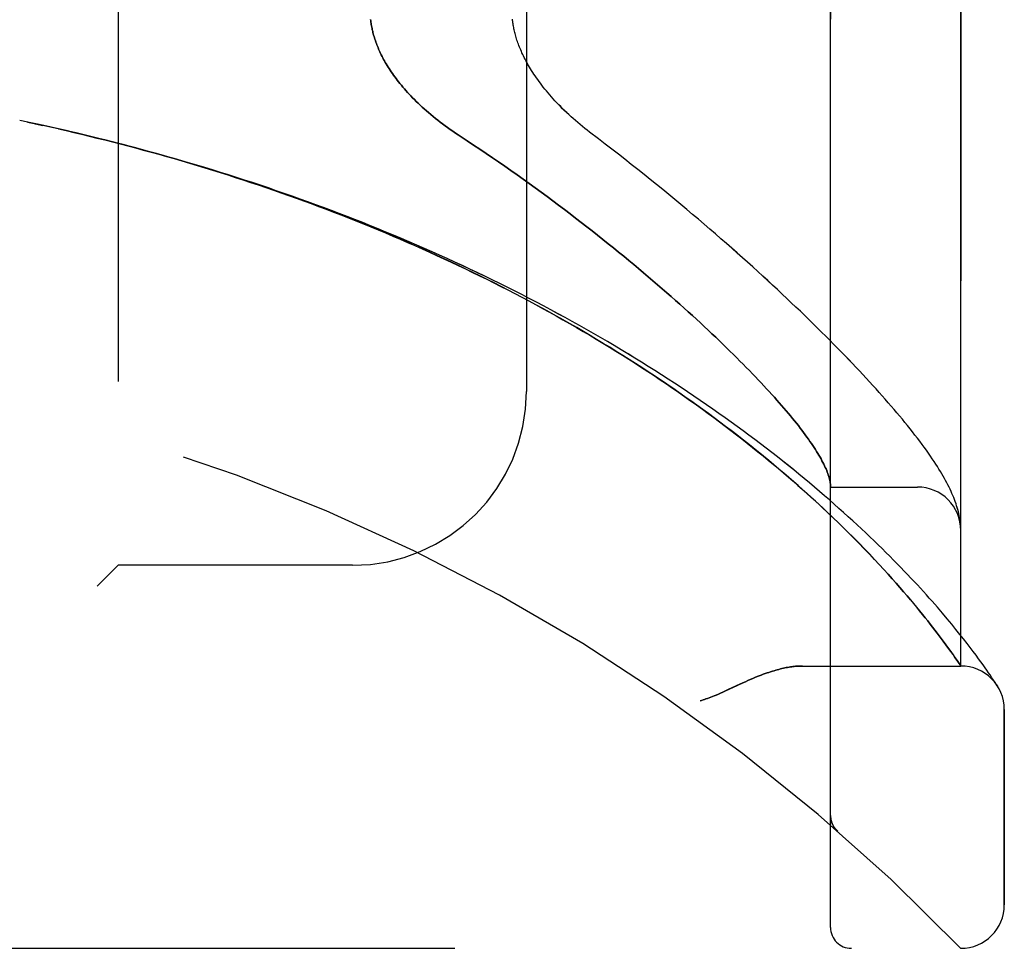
# Model space of a CAD drawing. Header units: inches. Extents: x 0 to 243, y 0 to 157.
# Tile 258 of 284: x 126.07 to 127.49, y 65.35 to 66.68. Entities that reach past the tile are written whole.
import ezdxf

# ---------------------------------------------------------------- set-up
doc = ezdxf.new("R2010")
doc.units = ezdxf.units.IN
doc.header["$LTSCALE"] = 13.357143
doc.header["$MEASUREMENT"] = 0
doc.linetypes.add('HIDDEN', pattern=[0.2, 0.1, -0.1])
doc.layers.add('LEFTHAND_DOOR_ASSEMBLY', color=7, linetype='CONTINUOUS')
doc.layers.add('RIGHTHAND_DOOR_ASSEMBLY', color=7, linetype='CONTINUOUS')

msp = doc.modelspace()

# ---------------------------------------------------------------- linework, layer by layer
at = {"layer": 'LEFTHAND_DOOR_ASSEMBLY', "color": 8, "linetype": 'HIDDEN'}
for p, q in [((127.2389, 65.3752), (127.2389, 68.0177)), ((127.4264, 65.7514), (127.4264, 67.6414)), ((126.2139, 67.4964), (126.2139, 65.8964)), ((126.8014, 67.2464), (126.8014, 66.1464)), ((126.0839, 66.534), (126.0724, 66.5364)), ((126.0955, 66.5315), (126.0835, 66.5341)), ((126.1071, 66.529), (126.0955, 66.5315)), ((127.2389, 66.0089), (127.3639, 66.0089)), ((127.4256, 65.9588), (127.4254, 65.9599)), ((127.4257, 65.9581), (127.4256, 65.9588)), ((127.4257, 65.9574), (127.4257, 65.9581)), ((127.4259, 65.9557), (127.4259, 65.9563)), ((127.426, 65.955), (127.4259, 65.9557)), ((127.4261, 65.9543), (127.426, 65.955)), ((127.4261, 65.9536), (127.4261, 65.9543)), ((127.4262, 65.953), (127.4261, 65.9536)), ((127.2717, 65.9363), (127.263, 65.945)), ((127.2799, 65.928), (127.2717, 65.9363)), ((127.2877, 65.9199), (127.2799, 65.928)), ((127.2952, 65.9122), (127.2877, 65.9199)), ((127.3023, 65.9047), (127.2952, 65.9122)), ((126.2139, 65.8964), (126.1839, 65.8664)), ((126.5514, 65.8964), (126.2139, 65.8964)), ((127.3091, 65.8974), (127.3023, 65.9047)), ((127.3156, 65.8903), (127.3091, 65.8974)), ((127.3218, 65.8835), (127.3156, 65.8903)), ((127.3277, 65.8769), (127.3218, 65.8835)), ((127.3334, 65.8705), (127.3277, 65.8769)), ((127.3388, 65.8643), (127.3334, 65.8705)), ((127.344, 65.8582), (127.3388, 65.8643)), ((127.3491, 65.8524), (127.344, 65.8582)), ((127.3539, 65.8467), (127.3491, 65.8524)), ((127.3585, 65.8412), (127.3539, 65.8467)), ((127.3629, 65.8359), (127.3585, 65.8412)), ((127.3671, 65.8307), (127.3629, 65.8359)), ((127.3712, 65.8257), (127.3671, 65.8307)), ((127.3751, 65.8209), (127.3712, 65.8257)), ((127.3999, 65.8274), (127.3926, 65.8359)), ((127.4068, 65.8193), (127.3999, 65.8274)), ((127.3788, 65.8162), (127.3751, 65.8209)), ((127.3824, 65.8116), (127.3788, 65.8162)), ((127.3858, 65.8072), (127.3824, 65.8116)), ((127.4133, 65.8115), (127.4068, 65.8193)), ((127.4193, 65.8041), (127.4133, 65.8115)), ((127.3891, 65.8029), (127.3858, 65.8072)), ((127.3923, 65.7988), (127.3891, 65.8029)), ((127.3968, 65.7928), (127.3923, 65.7988)), ((127.425, 65.797), (127.4193, 65.8041)), ((127.4304, 65.7903), (127.425, 65.797)), ((127.401, 65.7872), (127.3968, 65.7928)), ((127.4049, 65.7818), (127.401, 65.7872)), ((127.4353, 65.7839), (127.4304, 65.7903)), ((127.44, 65.7779), (127.4353, 65.7839)), ((127.4086, 65.7768), (127.4049, 65.7818)), ((127.412, 65.7721), (127.4086, 65.7768)), ((127.4151, 65.7678), (127.412, 65.7721)), ((127.4443, 65.7722), (127.44, 65.7779)), ((127.4482, 65.7669), (127.4443, 65.7722)), ((127.4179, 65.7638), (127.4151, 65.7678)), ((127.421, 65.7593), (127.4179, 65.7638)), ((127.4238, 65.7552), (127.421, 65.7593)), ((127.4257, 65.7524), (127.4238, 65.7552)), ((127.4519, 65.7619), (127.4482, 65.7669)), ((127.4553, 65.7572), (127.4519, 65.7619)), ((127.4584, 65.7529), (127.4553, 65.7572)), ((127.1984, 65.7514), (127.4264, 65.7514)), ((127.4613, 65.7489), (127.4584, 65.7529)), ((127.4639, 65.7452), (127.4613, 65.7489)), ((127.4662, 65.7418), (127.4639, 65.7452)), ((127.4684, 65.7387), (127.4662, 65.7418)), ((127.4711, 65.7346), (127.4684, 65.7387)), ((127.4734, 65.7312), (127.4711, 65.7346)), ((127.4758, 65.7276), (127.4734, 65.7312)), ((127.4778, 65.7245), (127.4758, 65.7276)), ((127.4889, 65.4077), (127.4889, 65.6889)), ((127.2389, 65.5365), (127.2389, 65.532)), ((127.249, 65.514), (127.2492, 65.5139)), ((125.3626, 65.3452), (127.4264, 65.3452))]:
    msp.add_line(p, q, dxfattribs=at)
for points in [[(126.5772, 66.6818), (126.5774, 66.6799), (126.5777, 66.6781), (126.578, 66.6762), (126.5782, 66.6743), (126.5786, 66.6725), (126.5789, 66.6706), (126.5793, 66.6687), (126.5797, 66.6668), (126.5802, 66.6649), (126.5806, 66.663), (126.5811, 66.6611), (126.5816, 66.6591), (126.5822, 66.6572), (126.5828, 66.6552), (126.5834, 66.6533), (126.5841, 66.6513), (126.5848, 66.6493), (126.5855, 66.6473), (126.5862, 66.6453), (126.587, 66.6433), (126.5879, 66.6413), (126.5887, 66.6392), (126.5896, 66.6371), (126.5906, 66.635), (126.5916, 66.633), (126.5926, 66.6308), (126.5937, 66.6287), (126.5948, 66.6265), (126.5959, 66.6244), (126.5971, 66.6222), (126.5984, 66.62), (126.5997, 66.6178), (126.601, 66.6155), (126.6024, 66.6133), (126.6039, 66.611), (126.6054, 66.6087), (126.607, 66.6063), (126.6086, 66.604), (126.6103, 66.6016), (126.612, 66.5992), (126.6138, 66.5968), (126.6156, 66.5944), (126.6175, 66.592), (126.6195, 66.5895), (126.6216, 66.587), (126.6237, 66.5845), (126.6258, 66.582), (126.6281, 66.5794), (126.6304, 66.5769), (126.6328, 66.5743), (126.6352, 66.5717), (126.6377, 66.5691), (126.6403, 66.5664), (126.643, 66.5638), (126.6458, 66.5611), (126.6486, 66.5585), (126.6515, 66.5558), (126.6545, 66.5531), (126.6575, 66.5504), (126.6606, 66.5477), (126.6638, 66.545), (126.667, 66.5423), (126.6704, 66.5395), (126.6738, 66.5368), (126.6772, 66.5341), (126.6808, 66.5314), (126.6843, 66.5288), (126.688, 66.5261), (126.6917, 66.5234), (126.6955, 66.5208), (126.6993, 66.5182), (126.7032, 66.5156), (126.7162, 66.507)], [(126.9052, 66.5098), (126.8922, 66.5196), (126.8888, 66.5223), (126.8853, 66.5251), (126.8819, 66.5278), (126.8786, 66.5306), (126.8752, 66.5334), (126.872, 66.5362), (126.8688, 66.5391), (126.8656, 66.5419), (126.8625, 66.5448), (126.8594, 66.5476), (126.8565, 66.5505), (126.8535, 66.5534), (126.8507, 66.5563), (126.8479, 66.5591), (126.8451, 66.562), (126.8425, 66.5648), (126.8399, 66.5677), (126.8373, 66.5705), (126.8349, 66.5733), (126.8325, 66.5761), (126.8301, 66.5789), (126.8279, 66.5817), (126.8257, 66.5845), (126.8235, 66.5872), (126.8215, 66.5899), (126.8195, 66.5926), (126.8176, 66.5952), (126.8157, 66.5979), (126.8139, 66.6005), (126.8122, 66.603), (126.8105, 66.6056), (126.8089, 66.6081), (126.8074, 66.6106), (126.8059, 66.613), (126.8045, 66.6154), (126.8031, 66.6178), (126.8018, 66.6201), (126.8006, 66.6225), (126.7994, 66.6248), (126.7982, 66.627), (126.7971, 66.6293), (126.7961, 66.6315), (126.795, 66.6337), (126.7941, 66.6358), (126.7932, 66.6379), (126.7923, 66.64), (126.7914, 66.6421), (126.7906, 66.6441), (126.7899, 66.6462), (126.7892, 66.6481), (126.7885, 66.6501), (126.7878, 66.652), (126.7872, 66.654), (126.7866, 66.6558), (126.7861, 66.6577), (126.7856, 66.6596), (126.7851, 66.6614), (126.7846, 66.6632), (126.7842, 66.665), (126.7838, 66.6667), (126.7834, 66.6685), (126.7831, 66.6702), (126.7828, 66.6719), (126.7824, 66.6736), (126.7822, 66.6753), (126.7819, 66.677), (126.7817, 66.6787), (126.7815, 66.6803), (126.7813, 66.682)], [(126.1169, 66.5268), (126.1058, 66.5293), (126.0947, 66.5317)], [(127.263, 65.945), (127.2584, 65.9495), (127.2538, 65.954), (127.249, 65.9587), (127.2441, 65.9634), (127.239, 65.9682), (127.2338, 65.9732), (127.2284, 65.9782), (127.2229, 65.9834), (127.2171, 65.9887), (127.2112, 65.9941), (127.205, 65.9996), (127.1987, 66.0053), (127.1922, 66.011), (127.1855, 66.0169), (127.1787, 66.0229), (127.1717, 66.0289), (127.1645, 66.0349), (127.1573, 66.041), (127.1499, 66.0471), (127.1425, 66.0533), (127.135, 66.0594), (127.1274, 66.0655), (127.1197, 66.0717), (127.1119, 66.0778), (127.104, 66.0839), (127.096, 66.0901), (127.088, 66.0962), (127.0798, 66.1024), (127.0716, 66.1085), (127.0633, 66.1146), (127.055, 66.1207), (127.0465, 66.1268), (127.038, 66.1329), (127.0295, 66.1389), (127.0208, 66.145), (127.0121, 66.151), (127.0033, 66.157), (126.9944, 66.163), (126.9855, 66.169), (126.9765, 66.1749), (126.9674, 66.1808), (126.9583, 66.1867), (126.9491, 66.1926), (126.9399, 66.1984), (126.9306, 66.2042), (126.9213, 66.21), (126.9119, 66.2157), (126.9024, 66.2214), (126.8929, 66.2271), (126.8833, 66.2327), (126.8737, 66.2383), (126.8641, 66.2439), (126.8544, 66.2494), (126.8446, 66.2549), (126.8348, 66.2604), (126.825, 66.2658), (126.8151, 66.2711), (126.8051, 66.2765), (126.7952, 66.2818), (126.7852, 66.287), (126.7751, 66.2923), (126.765, 66.2974), (126.7549, 66.3026), (126.7447, 66.3077), (126.7345, 66.3127), (126.7243, 66.3177), (126.714, 66.3227), (126.7037, 66.3276), (126.6934, 66.3325), (126.683, 66.3373), (126.6726, 66.3421), (126.6622, 66.3469), (126.6517, 66.3516), (126.6412, 66.3562), (126.6307, 66.3609), (126.6202, 66.3654), (126.6096, 66.37), (126.599, 66.3744), (126.5884, 66.3789), (126.5777, 66.3833), (126.5671, 66.3876), (126.5564, 66.3919), (126.5457, 66.3962), (126.5349, 66.4004), (126.5242, 66.4045), (126.5134, 66.4087), (126.5026, 66.4127), (126.4918, 66.4168), (126.481, 66.4207), (126.4701, 66.4247), (126.4593, 66.4286), (126.4484, 66.4324), (126.4375, 66.4362), (126.4266, 66.44), (126.4157, 66.4437), (126.4047, 66.4473), (126.3938, 66.4509), (126.3828, 66.4545), (126.3718, 66.458), (126.3608, 66.4615), (126.3498, 66.465), (126.3388, 66.4684), (126.3278, 66.4717), (126.3167, 66.475), (126.3057, 66.4783), (126.2946, 66.4815), (126.2836, 66.4846), (126.2725, 66.4878), (126.2614, 66.4908), (126.2503, 66.4939), (126.2393, 66.4969), (126.2282, 66.4998), (126.2171, 66.5027), (126.2059, 66.5056), (126.1948, 66.5084), (126.1837, 66.5111), (126.1726, 66.5139), (126.1615, 66.5165), (126.1503, 66.5192), (126.1392, 66.5218), (126.1281, 66.5243), (126.1071, 66.529)], [(127.3926, 65.8359), (127.3888, 65.8402), (127.3849, 65.8447), (127.3809, 65.8492), (127.3768, 65.8538), (127.3726, 65.8585), (127.3682, 65.8632), (127.3638, 65.8681), (127.3592, 65.873), (127.3545, 65.8779), (127.3497, 65.883), (127.3448, 65.8881), (127.3398, 65.8933), (127.3347, 65.8986), (127.3294, 65.9039), (127.3241, 65.9093), (127.3186, 65.9148), (127.313, 65.9203), (127.3073, 65.9259), (127.3015, 65.9315), (127.2956, 65.9372), (127.2896, 65.9429), (127.2834, 65.9487), (127.2771, 65.9545), (127.2708, 65.9604), (127.2643, 65.9663), (127.2577, 65.9723), (127.251, 65.9783), (127.2442, 65.9843), (127.2372, 65.9904), (127.2302, 65.9965), (127.2231, 66.0026), (127.2158, 66.0087), (127.2085, 66.0149), (127.2011, 66.0211), (127.1935, 66.0273), (127.1859, 66.0336), (127.1781, 66.0398), (127.1703, 66.046), (127.1624, 66.0523), (127.1544, 66.0586), (127.1463, 66.0648), (127.1381, 66.0711), (127.1298, 66.0774), (127.1214, 66.0837), (127.113, 66.0899), (127.1044, 66.0962), (127.0958, 66.1025), (127.0871, 66.1087), (127.0783, 66.115), (127.0694, 66.1212), (127.0605, 66.1274), (127.0514, 66.1337), (127.0423, 66.1399), (127.0331, 66.146), (127.0239, 66.1522), (127.0146, 66.1583), (127.0052, 66.1644), (126.9957, 66.1705), (126.9862, 66.1766), (126.9767, 66.1826), (126.967, 66.1887), (126.9573, 66.1946), (126.9475, 66.2006), (126.9377, 66.2065), (126.9278, 66.2124), (126.9179, 66.2183), (126.9079, 66.2241), (126.8978, 66.2299), (126.8877, 66.2357), (126.8776, 66.2414), (126.8674, 66.2471), (126.8571, 66.2527), (126.8468, 66.2584), (126.8365, 66.2639), (126.8261, 66.2695), (126.8157, 66.275), (126.8052, 66.2804), (126.7947, 66.2858), (126.7841, 66.2912), (126.7735, 66.2966), (126.7629, 66.3018), (126.7522, 66.3071), (126.7415, 66.3123), (126.7307, 66.3175), (126.72, 66.3226), (126.7091, 66.3276), (126.6983, 66.3327), (126.6874, 66.3376), (126.6765, 66.3426), (126.6656, 66.3475), (126.6546, 66.3523), (126.6436, 66.3571), (126.6326, 66.3619), (126.6215, 66.3666), (126.6104, 66.3712), (126.5993, 66.3758), (126.5882, 66.3804), (126.577, 66.3849), (126.5658, 66.3894), (126.5546, 66.3938), (126.5434, 66.3982), (126.5322, 66.4025), (126.5209, 66.4068), (126.5096, 66.411), (126.4983, 66.4152), (126.487, 66.4194), (126.4757, 66.4234), (126.4643, 66.4275), (126.4529, 66.4315), (126.4415, 66.4354), (126.4301, 66.4393), (126.4187, 66.4432), (126.4073, 66.447), (126.3959, 66.4507), (126.3844, 66.4544), (126.3729, 66.4581), (126.3615, 66.4617), (126.35, 66.4653), (126.3385, 66.4688), (126.3269, 66.4722), (126.3154, 66.4756), (126.3039, 66.479), (126.2924, 66.4823), (126.2808, 66.4856), (126.2693, 66.4888), (126.2577, 66.492), (126.2461, 66.4951), (126.2346, 66.4982), (126.223, 66.5013), (126.2114, 66.5042), (126.1998, 66.5072), (126.1883, 66.5101), (126.1767, 66.5129), (126.1651, 66.5157), (126.1535, 66.5185), (126.1419, 66.5212), (126.1303, 66.5238), (126.1187, 66.5265)], [(126.7162, 66.507), (126.7254, 66.501), (126.7344, 66.495), (126.7435, 66.4889), (126.7525, 66.4828), (126.7614, 66.4767), (126.7703, 66.4705), (126.7792, 66.4643), (126.7879, 66.4581), (126.7967, 66.4519), (126.8053, 66.4457), (126.814, 66.4395), (126.8225, 66.4332), (126.831, 66.427), (126.8394, 66.4208), (126.8477, 66.4146), (126.856, 66.4083), (126.8641, 66.4021), (126.8722, 66.3959), (126.8802, 66.3897), (126.8882, 66.3836), (126.896, 66.3774), (126.9038, 66.3713), (126.9115, 66.3652), (126.9191, 66.3591), (126.9266, 66.353), (126.934, 66.347), (126.9413, 66.341), (126.9486, 66.335), (126.9557, 66.3291), (126.9628, 66.3232), (126.9698, 66.3173), (126.9766, 66.3115), (126.9834, 66.3057), (126.9901, 66.3), (126.9967, 66.2943), (127.0032, 66.2886), (127.0096, 66.283), (127.0159, 66.2774), (127.0221, 66.2719), (127.0282, 66.2664), (127.0342, 66.261), (127.0401, 66.2556), (127.046, 66.2503), (127.0517, 66.245), (127.0573, 66.2398), (127.0629, 66.2346), (127.0683, 66.2295), (127.0737, 66.2244), (127.079, 66.2194), (127.0841, 66.2144), (127.0892, 66.2095), (127.0942, 66.2046), (127.0991, 66.1998), (127.1039, 66.195), (127.1086, 66.1903), (127.1132, 66.1857), (127.1177, 66.1811), (127.1222, 66.1765), (127.1265, 66.172), (127.1308, 66.1676), (127.135, 66.1632), (127.139, 66.1589), (127.143, 66.1546), (127.1469, 66.1504), (127.1507, 66.1463), (127.1545, 66.1422), (127.1581, 66.1381), (127.1617, 66.1341), (127.1651, 66.1302), (127.1685, 66.1263), (127.1718, 66.1225), (127.175, 66.1187), (127.1782, 66.115), (127.1812, 66.1114), (127.1842, 66.1078), (127.187, 66.1042), (127.1898, 66.1007), (127.1926, 66.0973), (127.1952, 66.0939), (127.1978, 66.0906), (127.2002, 66.0873), (127.2026, 66.0841), (127.2049, 66.0809), (127.2072, 66.0778), (127.2093, 66.0747), (127.2114, 66.0717), (127.2134, 66.0687), (127.2153, 66.0658), (127.2172, 66.063), (127.2189, 66.0602), (127.2206, 66.0574), (127.2222, 66.0547), (127.2238, 66.0521), (127.2252, 66.0495), (127.2266, 66.0469), (127.2279, 66.0444), (127.2292, 66.042), (127.2303, 66.0396), (127.2314, 66.0373), (127.2324, 66.035), (127.2334, 66.0327), (127.2342, 66.0305), (127.235, 66.0284), (127.2357, 66.0263), (127.2364, 66.0242), (127.2369, 66.0223), (127.2374, 66.0203), (127.2379, 66.0184), (127.2382, 66.0166), (127.2385, 66.0148), (127.2387, 66.013)], [(127.4254, 65.9599), (127.425, 65.9625), (127.4246, 65.9652), (127.4241, 65.9679), (127.4234, 65.9707), (127.4228, 65.9735), (127.422, 65.9764), (127.4212, 65.9792), (127.4203, 65.9821), (127.4194, 65.985), (127.4183, 65.988), (127.4172, 65.9909), (127.4161, 65.9938), (127.4149, 65.9968), (127.4136, 65.9997), (127.4123, 66.0027), (127.4109, 66.0058), (127.4094, 66.0088), (127.4078, 66.0119), (127.4062, 66.015), (127.4045, 66.0182), (127.4028, 66.0214), (127.4009, 66.0247), (127.399, 66.028), (127.3969, 66.0314), (127.3948, 66.0349), (127.3926, 66.0384), (127.3903, 66.042), (127.3878, 66.0458), (127.3853, 66.0496), (127.3826, 66.0536), (127.3797, 66.0577), (127.3768, 66.0618), (127.3737, 66.0661), (127.3705, 66.0704), (127.3672, 66.0748), (127.3639, 66.0793), (127.3604, 66.0838), (127.3569, 66.0883), (127.3533, 66.0928), (127.3497, 66.0974), (127.346, 66.1019), (127.3422, 66.1066), (127.3383, 66.1112), (127.3343, 66.1159), (127.3303, 66.1207), (127.3262, 66.1255), (127.322, 66.1303), (127.3177, 66.1352), (127.3134, 66.1402), (127.3089, 66.1451), (127.3044, 66.1502), (127.2998, 66.1552), (127.2951, 66.1604), (127.2903, 66.1656), (127.2855, 66.1708), (127.2805, 66.1761), (127.2755, 66.1814), (127.2704, 66.1868), (127.2651, 66.1922), (127.2598, 66.1977), (127.2544, 66.2033), (127.249, 66.2089), (127.2434, 66.2146), (127.2377, 66.2203), (127.232, 66.226), (127.2261, 66.2319), (127.2202, 66.2377), (127.2141, 66.2437), (127.208, 66.2497), (127.2018, 66.2557), (127.1955, 66.2618), (127.189, 66.268), (127.1825, 66.2742), (127.1759, 66.2804), (127.1692, 66.2867), (127.1624, 66.2931), (127.1555, 66.2995), (127.1485, 66.3059), (127.1414, 66.3125), (127.1342, 66.319), (127.127, 66.3256), (127.1196, 66.3323), (127.1121, 66.339), (127.1045, 66.3457), (127.0968, 66.3525), (127.0891, 66.3594), (127.0812, 66.3663), (127.0733, 66.3732), (127.0652, 66.3801), (127.0571, 66.3871), (127.0488, 66.3942), (127.0405, 66.4012), (127.0321, 66.4083), (127.0235, 66.4154), (127.0149, 66.4226), (127.0062, 66.4298), (126.9975, 66.437), (126.9886, 66.4442), (126.9796, 66.4515), (126.9706, 66.4587), (126.9615, 66.466), (126.9523, 66.4733), (126.943, 66.4806), (126.9337, 66.4879), (126.9243, 66.4952), (126.9148, 66.5025), (126.9052, 66.5098)], [(127.2387, 66.013), (127.2387, 66.0125), (127.2388, 66.012), (127.2388, 66.0116), (127.2388, 66.0112), (127.2389, 66.0109), (127.2389, 66.0105), (127.2389, 66.0102), (127.2389, 66.0099)], [(127.4259, 65.9563), (127.4258, 65.9567), (127.4257, 65.9574)], [(127.4264, 65.9475), (127.4264, 65.9479), (127.4264, 65.9482), (127.4264, 65.9486), (127.4264, 65.949), (127.4264, 65.9494), (127.4264, 65.9497), (127.4263, 65.9501), (127.4263, 65.9505), (127.4263, 65.9508), (127.4263, 65.9512), (127.4263, 65.9516), (127.4262, 65.9519), (127.4262, 65.9523), (127.4262, 65.953)], [(127.1984, 65.7514), (127.1968, 65.7514), (127.1952, 65.7514), (127.1935, 65.7513), (127.1919, 65.7512), (127.1902, 65.7511), (127.1884, 65.751), (127.1866, 65.7508), (127.1848, 65.7506), (127.183, 65.7504), (127.1811, 65.7501), (127.1792, 65.7498), (127.1772, 65.7494), (127.1752, 65.7491), (127.1732, 65.7487), (127.1711, 65.7482), (127.169, 65.7477), (127.1668, 65.7472), (127.1646, 65.7466), (127.1623, 65.746), (127.16, 65.7454), (127.1576, 65.7447), (127.1552, 65.744), (127.1527, 65.7432), (127.1501, 65.7423), (127.1475, 65.7414), (127.1448, 65.7405), (127.1421, 65.7395), (127.1392, 65.7384), (127.1363, 65.7373), (127.1333, 65.7361), (127.1301, 65.7348), (127.1269, 65.7334), (127.1235, 65.732), (127.12, 65.7305), (127.1164, 65.7288), (127.1126, 65.7271), (127.1086, 65.7253), (127.0916, 65.7174)], [(127.4264, 65.7514), (127.4264, 65.7515), (127.4257, 65.7524)], [(127.0916, 65.7174), (127.0877, 65.7156), (127.0841, 65.7139), (127.0807, 65.7124), (127.0775, 65.711), (127.0745, 65.7097), (127.0717, 65.7085), (127.069, 65.7075), (127.0665, 65.7065), (127.0642, 65.7056), (127.0619, 65.7048), (127.0597, 65.7041), (127.0576, 65.7033), (127.0555, 65.7027), (127.0534, 65.702), (127.0514, 65.7014)], [(127.4788, 65.7229), (127.4788, 65.723), (127.4778, 65.7245)], [(127.2389, 65.5363), (127.2389, 65.5359), (127.2389, 65.5353), (127.2389, 65.5347), (127.239, 65.534), (127.239, 65.5334), (127.2391, 65.5328), (127.2392, 65.5322), (127.2393, 65.5316), (127.2394, 65.531), (127.2395, 65.5304), (127.2396, 65.5298), (127.2398, 65.5292), (127.2399, 65.5286), (127.2401, 65.528), (127.2403, 65.5274), (127.2405, 65.5269), (127.2407, 65.5263), (127.2409, 65.5257)], [(127.2409, 65.5257), (127.2411, 65.5251), (127.2414, 65.5246), (127.2416, 65.524), (127.2419, 65.5234), (127.2422, 65.5229), (127.2424, 65.5223), (127.2427, 65.5218), (127.2431, 65.5212), (127.2434, 65.5207), (127.2437, 65.5202), (127.244, 65.5197), (127.2444, 65.5192), (127.2447, 65.5187), (127.2451, 65.5182)], [(127.2492, 65.5139), (127.249, 65.5141), (127.2487, 65.5143), (127.2485, 65.5145), (127.2483, 65.5147), (127.248, 65.5149), (127.2478, 65.5151), (127.2476, 65.5153), (127.2474, 65.5156), (127.2472, 65.5158), (127.247, 65.516), (127.2468, 65.5162), (127.2466, 65.5164), (127.2464, 65.5166), (127.2462, 65.5169), (127.246, 65.5171), (127.2458, 65.5173), (127.2456, 65.5175), (127.2455, 65.5178), (127.2453, 65.518), (127.2451, 65.5182)]]:
    msp.add_lwpolyline(points, dxfattribs=at)
for centre, radius, start, end in [((125.4264, 63.4213), 2.7751, 43.8884, 90), ((126.5514, 66.1464), 0.25, 270, 360), ((127.3639, 65.9464), 0.0625, 0, 90), ((127.4264, 65.6889), 0.0625, 0, 90), ((127.4264, 65.4077), 0.0625, 270, 360), ((127.2689, 65.3752), 0.03, 180, 270)]:
    msp.add_arc(centre, radius, start, end, dxfattribs=at)
at = {"layer": 'RIGHTHAND_DOOR_ASSEMBLY', "color": 8, "linetype": 'HIDDEN'}
for p, q in [((127.2389, 68.0177), (127.2389, 65.3752)), ((127.4264, 67.6414), (127.4264, 65.7514)), ((126.2139, 67.4964), (126.2139, 65.8964)), ((126.8014, 67.2464), (126.8014, 66.1464)), ((126.0839, 66.534), (126.0724, 66.5364)), ((126.0835, 66.5341), (126.0955, 66.5315)), ((126.0946, 66.5317), (126.1058, 66.5293)), ((126.1071, 66.529), (126.0955, 66.5315)), ((126.1187, 66.5265), (126.1058, 66.5293)), ((127.2389, 66.0089), (127.3639, 66.0089)), ((127.4256, 65.9588), (127.4254, 65.9599)), ((127.4257, 65.9581), (127.4256, 65.9588)), ((127.4257, 65.9574), (127.4257, 65.9581)), ((127.4259, 65.9557), (127.4259, 65.9564)), ((127.426, 65.955), (127.4259, 65.9557)), ((127.4261, 65.9543), (127.426, 65.955)), ((127.4261, 65.9537), (127.4261, 65.9543)), ((127.4262, 65.953), (127.4261, 65.9537)), ((127.2627, 65.9452), (127.2715, 65.9365)), ((127.2715, 65.9365), (127.2797, 65.9282)), ((127.2797, 65.9282), (127.2875, 65.9201)), ((127.2875, 65.9201), (127.295, 65.9123)), ((127.295, 65.9123), (127.3021, 65.9048)), ((126.1839, 65.8664), (126.2139, 65.8964)), ((126.5514, 65.8964), (126.2139, 65.8964)), ((127.3021, 65.9048), (127.3089, 65.8975)), ((127.3089, 65.8975), (127.3155, 65.8905)), ((127.3155, 65.8905), (127.3217, 65.8836)), ((127.3217, 65.8836), (127.3276, 65.877)), ((127.3276, 65.877), (127.3333, 65.8706)), ((127.3333, 65.8706), (127.3387, 65.8644)), ((127.3387, 65.8644), (127.344, 65.8583)), ((127.344, 65.8583), (127.349, 65.8525)), ((127.349, 65.8525), (127.3538, 65.8468)), ((127.3538, 65.8468), (127.3584, 65.8413)), ((127.3584, 65.8413), (127.3628, 65.8359)), ((127.3628, 65.8359), (127.3671, 65.8308)), ((127.3671, 65.8308), (127.3711, 65.8257)), ((127.3711, 65.8257), (127.375, 65.8209)), ((127.3999, 65.8274), (127.3926, 65.8359)), ((127.4068, 65.8193), (127.3999, 65.8274)), ((127.375, 65.8209), (127.3788, 65.8162)), ((127.3788, 65.8162), (127.3824, 65.8116)), ((127.3824, 65.8116), (127.3858, 65.8072)), ((127.4133, 65.8115), (127.4068, 65.8193)), ((127.4193, 65.8041), (127.4133, 65.8115)), ((127.3858, 65.8072), (127.3891, 65.8029)), ((127.3891, 65.8029), (127.3923, 65.7988)), ((127.3923, 65.7988), (127.3968, 65.7928)), ((127.425, 65.797), (127.4193, 65.8041)), ((127.4304, 65.7903), (127.425, 65.797)), ((127.3968, 65.7928), (127.401, 65.7872)), ((127.401, 65.7872), (127.405, 65.7818)), ((127.4353, 65.7839), (127.4304, 65.7903)), ((127.44, 65.7779), (127.4353, 65.7839)), ((127.405, 65.7818), (127.4086, 65.7768)), ((127.4086, 65.7768), (127.412, 65.7721)), ((127.412, 65.7721), (127.4151, 65.7677)), ((127.4443, 65.7722), (127.44, 65.7779)), ((127.4483, 65.7669), (127.4443, 65.7722)), ((127.4151, 65.7677), (127.4179, 65.7638)), ((127.4519, 65.7619), (127.4483, 65.7669)), ((127.4553, 65.7572), (127.4519, 65.7619)), ((127.4584, 65.7529), (127.4553, 65.7572)), ((127.1984, 65.7514), (127.4264, 65.7514)), ((127.4613, 65.7489), (127.4584, 65.7529)), ((127.4639, 65.7452), (127.4613, 65.7489)), ((127.4662, 65.7418), (127.4639, 65.7452)), ((127.4684, 65.7387), (127.4662, 65.7418)), ((127.4711, 65.7346), (127.4684, 65.7387)), ((127.4734, 65.7312), (127.4711, 65.7346)), ((127.4758, 65.7276), (127.4734, 65.7312)), ((127.4778, 65.7245), (127.4758, 65.7276)), ((127.4778, 65.7245), (127.4791, 65.7225)), ((127.4791, 65.7225), (127.4788, 65.7229)), ((127.4889, 65.6889), (127.4889, 65.4077)), ((127.2389, 65.5365), (127.2389, 65.5319)), ((127.249, 65.514), (127.2492, 65.5139)), ((125.3626, 65.3452), (127.4264, 65.3452))]:
    msp.add_line(p, q, dxfattribs=at)
for points in [[(126.7162, 66.507), (126.7032, 66.5156), (126.6993, 66.5182), (126.6955, 66.5208), (126.6917, 66.5234), (126.688, 66.5261), (126.6843, 66.5288), (126.6808, 66.5314), (126.6772, 66.5341), (126.6738, 66.5368), (126.6704, 66.5395), (126.667, 66.5423), (126.6638, 66.545), (126.6606, 66.5477), (126.6575, 66.5504), (126.6545, 66.5531), (126.6515, 66.5558), (126.6486, 66.5585), (126.6458, 66.5611), (126.643, 66.5638), (126.6403, 66.5664), (126.6377, 66.5691), (126.6352, 66.5717), (126.6328, 66.5743), (126.6304, 66.5769), (126.6281, 66.5794), (126.6258, 66.582), (126.6237, 66.5845), (126.6216, 66.587), (126.6195, 66.5895), (126.6175, 66.592), (126.6156, 66.5944), (126.6138, 66.5968), (126.612, 66.5992), (126.6103, 66.6016), (126.6086, 66.604), (126.607, 66.6063), (126.6054, 66.6087), (126.6039, 66.611), (126.6024, 66.6133), (126.601, 66.6155), (126.5997, 66.6178), (126.5984, 66.62), (126.5971, 66.6222), (126.5959, 66.6244), (126.5948, 66.6265), (126.5937, 66.6287), (126.5926, 66.6308), (126.5916, 66.633), (126.5906, 66.635), (126.5896, 66.6371), (126.5887, 66.6392), (126.5879, 66.6413), (126.587, 66.6433), (126.5862, 66.6453), (126.5855, 66.6473), (126.5848, 66.6493), (126.5841, 66.6513), (126.5834, 66.6533), (126.5828, 66.6552), (126.5822, 66.6572), (126.5816, 66.6591), (126.5811, 66.6611), (126.5806, 66.663), (126.5802, 66.6649), (126.5797, 66.6668), (126.5793, 66.6687), (126.5789, 66.6706), (126.5786, 66.6725), (126.5782, 66.6743), (126.578, 66.6762), (126.5777, 66.6781), (126.5774, 66.6799), (126.5772, 66.6818)], [(126.9052, 66.5098), (126.8922, 66.5196), (126.8887, 66.5223), (126.8853, 66.5251), (126.8819, 66.5278), (126.8786, 66.5306), (126.8752, 66.5334), (126.872, 66.5362), (126.8688, 66.5391), (126.8656, 66.5419), (126.8625, 66.5448), (126.8594, 66.5477), (126.8564, 66.5505), (126.8535, 66.5534), (126.8506, 66.5563), (126.8479, 66.5591), (126.8451, 66.562), (126.8424, 66.5649), (126.8398, 66.5677), (126.8373, 66.5705), (126.8349, 66.5733), (126.8325, 66.5762), (126.8301, 66.5789), (126.8279, 66.5817), (126.8257, 66.5845), (126.8235, 66.5872), (126.8215, 66.5899), (126.8195, 66.5926), (126.8176, 66.5952), (126.8157, 66.5979), (126.8139, 66.6005), (126.8122, 66.603), (126.8105, 66.6056), (126.8089, 66.6081), (126.8074, 66.6106), (126.8059, 66.613), (126.8045, 66.6154), (126.8031, 66.6178), (126.8018, 66.6201), (126.8006, 66.6225), (126.7994, 66.6248), (126.7982, 66.627), (126.7971, 66.6293), (126.7961, 66.6315), (126.795, 66.6337), (126.7941, 66.6358), (126.7932, 66.6379), (126.7923, 66.64), (126.7914, 66.6421), (126.7906, 66.6442), (126.7899, 66.6462), (126.7892, 66.6481), (126.7885, 66.6501), (126.7878, 66.652), (126.7872, 66.654), (126.7866, 66.6558), (126.7861, 66.6577), (126.7856, 66.6596), (126.7851, 66.6614), (126.7846, 66.6632), (126.7842, 66.665), (126.7838, 66.6667), (126.7834, 66.6685), (126.7831, 66.6702), (126.7827, 66.6719), (126.7824, 66.6736), (126.7822, 66.6753), (126.7819, 66.677), (126.7817, 66.6787), (126.7815, 66.6803), (126.7813, 66.682)], [(127.3926, 65.8359), (127.3888, 65.8402), (127.3849, 65.8447), (127.3809, 65.8492), (127.3768, 65.8538), (127.3726, 65.8584), (127.3682, 65.8632), (127.3638, 65.868), (127.3592, 65.8729), (127.3545, 65.8779), (127.3497, 65.883), (127.3448, 65.8881), (127.3398, 65.8933), (127.3347, 65.8986), (127.3295, 65.9039), (127.3241, 65.9093), (127.3186, 65.9148), (127.313, 65.9203), (127.3073, 65.9258), (127.3015, 65.9315), (127.2956, 65.9372), (127.2896, 65.9429), (127.2834, 65.9487), (127.2772, 65.9545), (127.2708, 65.9604), (127.2643, 65.9663), (127.2577, 65.9723), (127.251, 65.9783), (127.2442, 65.9843), (127.2373, 65.9904), (127.2302, 65.9965), (127.2231, 66.0026), (127.2159, 66.0087), (127.2085, 66.0149), (127.2011, 66.0211), (127.1935, 66.0273), (127.1859, 66.0335), (127.1782, 66.0398), (127.1703, 66.046), (127.1624, 66.0523), (127.1544, 66.0585), (127.1463, 66.0648), (127.1381, 66.0711), (127.1298, 66.0774), (127.1214, 66.0836), (127.113, 66.0899), (127.1044, 66.0962), (127.0958, 66.1025), (127.0871, 66.1087), (127.0783, 66.115), (127.0694, 66.1212), (127.0605, 66.1274), (127.0514, 66.1336), (127.0423, 66.1398), (127.0332, 66.146), (127.0239, 66.1522), (127.0146, 66.1583), (127.0052, 66.1644), (126.9958, 66.1705), (126.9863, 66.1766), (126.9767, 66.1826), (126.967, 66.1886), (126.9573, 66.1946), (126.9476, 66.2006), (126.9377, 66.2065), (126.9278, 66.2124), (126.9179, 66.2183), (126.9079, 66.2241), (126.8979, 66.2299), (126.8878, 66.2357), (126.8776, 66.2414), (126.8674, 66.2471), (126.8572, 66.2527), (126.8469, 66.2584), (126.8365, 66.2639), (126.8261, 66.2695), (126.8157, 66.275), (126.8052, 66.2804), (126.7947, 66.2858), (126.7841, 66.2912), (126.7735, 66.2965), (126.7629, 66.3018), (126.7522, 66.3071), (126.7415, 66.3123), (126.7308, 66.3174), (126.72, 66.3226), (126.7092, 66.3276), (126.6983, 66.3327), (126.6874, 66.3376), (126.6765, 66.3426), (126.6656, 66.3475), (126.6546, 66.3523), (126.6436, 66.3571), (126.6326, 66.3619), (126.6215, 66.3666), (126.6104, 66.3712), (126.5993, 66.3758), (126.5882, 66.3804), (126.577, 66.3849), (126.5659, 66.3894), (126.5547, 66.3938), (126.5434, 66.3982), (126.5322, 66.4025), (126.5209, 66.4068), (126.5096, 66.411), (126.4983, 66.4152), (126.487, 66.4194), (126.4757, 66.4234), (126.4643, 66.4275), (126.4529, 66.4315), (126.4416, 66.4354), (126.4302, 66.4393), (126.4187, 66.4432), (126.4073, 66.447), (126.3959, 66.4507), (126.3844, 66.4544), (126.3729, 66.4581), (126.3615, 66.4617), (126.35, 66.4652), (126.3385, 66.4688), (126.327, 66.4722), (126.3154, 66.4756), (126.3039, 66.479), (126.2924, 66.4823), (126.2808, 66.4856), (126.2693, 66.4888), (126.2577, 66.492), (126.2462, 66.4951), (126.2346, 66.4982), (126.223, 66.5013), (126.2114, 66.5042), (126.1998, 66.5072), (126.1883, 66.5101), (126.1767, 66.5129), (126.1651, 66.5157), (126.1535, 66.5185), (126.1419, 66.5212), (126.1303, 66.5238), (126.1169, 66.5268)], [(126.128, 66.5243), (126.1392, 66.5218), (126.1503, 66.5192), (126.1614, 66.5166), (126.1725, 66.5139), (126.1836, 66.5112), (126.1948, 66.5084), (126.2059, 66.5056), (126.217, 66.5027), (126.2281, 66.4998), (126.2391, 66.4969), (126.2502, 66.4939), (126.2613, 66.4909), (126.2724, 66.4878), (126.2834, 66.4847), (126.2945, 66.4815), (126.3055, 66.4783), (126.3166, 66.475), (126.3276, 66.4717), (126.3386, 66.4684), (126.3496, 66.465), (126.3606, 66.4616), (126.3716, 66.4581), (126.3826, 66.4546), (126.3936, 66.451), (126.4045, 66.4474), (126.4154, 66.4437), (126.4264, 66.44), (126.4373, 66.4363), (126.4481, 66.4325), (126.459, 66.4286), (126.4699, 66.4248), (126.4807, 66.4208), (126.4915, 66.4169), (126.5023, 66.4128), (126.5131, 66.4088), (126.5239, 66.4046), (126.5346, 66.4005), (126.5454, 66.3963), (126.5561, 66.392), (126.5668, 66.3877), (126.5774, 66.3834), (126.5881, 66.379), (126.5987, 66.3746), (126.6093, 66.3701), (126.6198, 66.3656), (126.6304, 66.361), (126.6409, 66.3564), (126.6513, 66.3517), (126.6618, 66.347), (126.6722, 66.3423), (126.6826, 66.3375), (126.693, 66.3327), (126.7033, 66.3278), (126.7136, 66.3229), (126.7239, 66.3179), (126.7341, 66.3129), (126.7443, 66.3079), (126.7545, 66.3028), (126.7646, 66.2977), (126.7747, 66.2925), (126.7847, 66.2873), (126.7947, 66.282), (126.8047, 66.2767), (126.8146, 66.2714), (126.8245, 66.266), (126.8344, 66.2606), (126.8442, 66.2552), (126.8539, 66.2497), (126.8636, 66.2441), (126.8733, 66.2386), (126.8829, 66.233), (126.8924, 66.2273), (126.9019, 66.2217), (126.9114, 66.216), (126.9208, 66.2103), (126.9301, 66.2045), (126.9394, 66.1987), (126.9487, 66.1929), (126.9578, 66.187), (126.9669, 66.1811), (126.976, 66.1752), (126.985, 66.1693), (126.9939, 66.1633), (127.0028, 66.1574), (127.0116, 66.1514), (127.0203, 66.1453), (127.0289, 66.1393), (127.0375, 66.1332), (127.046, 66.1272), (127.0545, 66.1211), (127.0628, 66.115), (127.0711, 66.1089), (127.0793, 66.1027), (127.0875, 66.0966), (127.0955, 66.0905), (127.1035, 66.0843), (127.1114, 66.0782), (127.1191, 66.0721), (127.1268, 66.0659), (127.1345, 66.0598), (127.142, 66.0537), (127.1494, 66.0476), (127.1568, 66.0414), (127.164, 66.0354), (127.1712, 66.0293), (127.1782, 66.0233), (127.185, 66.0173), (127.1917, 66.0114), (127.1983, 66.0057), (127.2046, 66), (127.2108, 65.9944), (127.2167, 65.989), (127.2225, 65.9837), (127.2281, 65.9785), (127.2335, 65.9735), (127.2387, 65.9685), (127.2438, 65.9637), (127.2487, 65.9589), (127.2535, 65.9543), (127.2582, 65.9497), (127.2627, 65.9452)], [(127.2387, 66.013), (127.2385, 66.0148), (127.2382, 66.0166), (127.2379, 66.0184), (127.2374, 66.0203), (127.2369, 66.0223), (127.2364, 66.0242), (127.2357, 66.0263), (127.235, 66.0284), (127.2342, 66.0305), (127.2334, 66.0327), (127.2324, 66.035), (127.2314, 66.0373), (127.2303, 66.0396), (127.2292, 66.042), (127.2279, 66.0444), (127.2266, 66.0469), (127.2252, 66.0495), (127.2238, 66.0521), (127.2222, 66.0547), (127.2206, 66.0574), (127.2189, 66.0602), (127.2172, 66.063), (127.2153, 66.0658), (127.2134, 66.0687), (127.2114, 66.0717), (127.2093, 66.0747), (127.2072, 66.0778), (127.2049, 66.0809), (127.2026, 66.0841), (127.2002, 66.0873), (127.1978, 66.0906), (127.1952, 66.0939), (127.1926, 66.0973), (127.1898, 66.1007), (127.187, 66.1042), (127.1842, 66.1078), (127.1812, 66.1114), (127.1782, 66.115), (127.175, 66.1187), (127.1718, 66.1225), (127.1685, 66.1263), (127.1651, 66.1302), (127.1617, 66.1341), (127.1581, 66.1381), (127.1545, 66.1422), (127.1507, 66.1463), (127.1469, 66.1504), (127.143, 66.1546), (127.139, 66.1589), (127.135, 66.1632), (127.1308, 66.1676), (127.1265, 66.172), (127.1222, 66.1765), (127.1177, 66.1811), (127.1132, 66.1857), (127.1086, 66.1903), (127.1039, 66.195), (127.0991, 66.1998), (127.0942, 66.2046), (127.0892, 66.2095), (127.0841, 66.2144), (127.079, 66.2194), (127.0737, 66.2244), (127.0683, 66.2295), (127.0629, 66.2346), (127.0573, 66.2398), (127.0517, 66.245), (127.046, 66.2503), (127.0401, 66.2556), (127.0342, 66.261), (127.0282, 66.2664), (127.0221, 66.2719), (127.0159, 66.2774), (127.0096, 66.283), (127.0032, 66.2886), (126.9967, 66.2943), (126.9901, 66.3), (126.9834, 66.3057), (126.9766, 66.3115), (126.9698, 66.3173), (126.9628, 66.3232), (126.9557, 66.3291), (126.9486, 66.335), (126.9413, 66.341), (126.934, 66.347), (126.9266, 66.353), (126.9191, 66.3591), (126.9115, 66.3652), (126.9038, 66.3713), (126.896, 66.3774), (126.8882, 66.3836), (126.8802, 66.3897), (126.8722, 66.3959), (126.8641, 66.4021), (126.856, 66.4083), (126.8477, 66.4146), (126.8394, 66.4208), (126.831, 66.427), (126.8225, 66.4332), (126.814, 66.4395), (126.8053, 66.4457), (126.7967, 66.4519), (126.7879, 66.4581), (126.7792, 66.4643), (126.7703, 66.4705), (126.7614, 66.4767), (126.7525, 66.4828), (126.7435, 66.4889), (126.7344, 66.495), (126.7254, 66.501), (126.7162, 66.507)], [(127.4254, 65.9599), (127.425, 65.9625), (127.4246, 65.9652), (127.4241, 65.9679), (127.4234, 65.9707), (127.4228, 65.9735), (127.422, 65.9764), (127.4212, 65.9793), (127.4203, 65.9821), (127.4194, 65.985), (127.4183, 65.988), (127.4172, 65.9909), (127.4161, 65.9938), (127.4149, 65.9968), (127.4136, 65.9997), (127.4123, 66.0027), (127.4109, 66.0058), (127.4094, 66.0088), (127.4078, 66.0119), (127.4062, 66.015), (127.4045, 66.0182), (127.4028, 66.0214), (127.4009, 66.0247), (127.399, 66.028), (127.3969, 66.0314), (127.3948, 66.0349), (127.3926, 66.0384), (127.3903, 66.0421), (127.3878, 66.0458), (127.3853, 66.0496), (127.3826, 66.0536), (127.3797, 66.0577), (127.3768, 66.0618), (127.3737, 66.0661), (127.3705, 66.0704), (127.3672, 66.0748), (127.3639, 66.0793), (127.3604, 66.0838), (127.3569, 66.0883), (127.3533, 66.0928), (127.3497, 66.0974), (127.3459, 66.1019), (127.3422, 66.1066), (127.3383, 66.1112), (127.3343, 66.1159), (127.3303, 66.1207), (127.3262, 66.1255), (127.322, 66.1303), (127.3177, 66.1352), (127.3133, 66.1402), (127.3089, 66.1451), (127.3044, 66.1502), (127.2998, 66.1553), (127.2951, 66.1604), (127.2903, 66.1656), (127.2855, 66.1708), (127.2805, 66.1761), (127.2755, 66.1814), (127.2703, 66.1868), (127.2651, 66.1923), (127.2598, 66.1978), (127.2544, 66.2033), (127.249, 66.2089), (127.2434, 66.2146), (127.2377, 66.2203), (127.232, 66.2261), (127.2261, 66.2319), (127.2202, 66.2378), (127.2141, 66.2437), (127.208, 66.2497), (127.2018, 66.2557), (127.1955, 66.2618), (127.189, 66.268), (127.1825, 66.2742), (127.1759, 66.2804), (127.1692, 66.2867), (127.1624, 66.2931), (127.1555, 66.2995), (127.1485, 66.306), (127.1414, 66.3125), (127.1342, 66.319), (127.127, 66.3256), (127.1196, 66.3323), (127.1121, 66.339), (127.1045, 66.3458), (127.0968, 66.3525), (127.0891, 66.3594), (127.0812, 66.3663), (127.0732, 66.3732), (127.0652, 66.3801), (127.057, 66.3871), (127.0488, 66.3942), (127.0405, 66.4012), (127.032, 66.4083), (127.0235, 66.4155), (127.0149, 66.4226), (127.0062, 66.4298), (126.9974, 66.437), (126.9886, 66.4442), (126.9796, 66.4515), (126.9706, 66.4587), (126.9615, 66.466), (126.9523, 66.4733), (126.943, 66.4806), (126.9337, 66.4879), (126.9242, 66.4952), (126.9148, 66.5025), (126.9052, 66.5098)], [(127.2389, 66.0099), (127.2389, 66.0102), (127.2389, 66.0105), (127.2389, 66.0109), (127.2388, 66.0112), (127.2388, 66.0116), (127.2388, 66.012), (127.2387, 66.0125), (127.2387, 66.013)], [(127.4259, 65.9564), (127.4258, 65.9567), (127.4257, 65.9574)], [(127.4264, 65.9475), (127.4264, 65.9479), (127.4264, 65.9483), (127.4264, 65.9486), (127.4264, 65.949), (127.4264, 65.9494), (127.4264, 65.9497), (127.4263, 65.9501), (127.4263, 65.9505), (127.4263, 65.9508), (127.4263, 65.9512), (127.4263, 65.9516), (127.4262, 65.9519), (127.4262, 65.9523), (127.4262, 65.953)], [(127.4179, 65.7638), (127.421, 65.7593), (127.4264, 65.7514)], [(127.1044, 65.7234), (127.1126, 65.7271), (127.1164, 65.7288), (127.12, 65.7305), (127.1235, 65.732), (127.1269, 65.7334), (127.1301, 65.7348), (127.1332, 65.7361), (127.1363, 65.7373), (127.1392, 65.7384), (127.1421, 65.7395), (127.1448, 65.7405), (127.1475, 65.7414), (127.1501, 65.7423), (127.1527, 65.7432), (127.1552, 65.744), (127.1576, 65.7447), (127.16, 65.7454), (127.1623, 65.746), (127.1646, 65.7466), (127.1668, 65.7472), (127.169, 65.7477), (127.1711, 65.7482), (127.1732, 65.7487), (127.1752, 65.7491), (127.1772, 65.7494), (127.1792, 65.7498), (127.1811, 65.7501), (127.183, 65.7504), (127.1848, 65.7506), (127.1866, 65.7508), (127.1884, 65.751), (127.1902, 65.7511), (127.1919, 65.7512), (127.1935, 65.7513), (127.1952, 65.7514), (127.1968, 65.7514), (127.1984, 65.7514)], [(127.0514, 65.7014), (127.0534, 65.702), (127.0555, 65.7027), (127.0576, 65.7033), (127.0597, 65.7041), (127.0619, 65.7048), (127.0642, 65.7056), (127.0665, 65.7065), (127.069, 65.7075), (127.0717, 65.7085), (127.0745, 65.7097), (127.0775, 65.711), (127.0806, 65.7124), (127.0841, 65.7139), (127.0877, 65.7156), (127.1044, 65.7234)], [(127.2409, 65.5256), (127.2407, 65.5262), (127.2405, 65.5267), (127.2403, 65.5273), (127.2401, 65.5279), (127.24, 65.5285), (127.2398, 65.5291), (127.2397, 65.5297), (127.2395, 65.5303), (127.2394, 65.5309), (127.2393, 65.5315), (127.2392, 65.5321), (127.2391, 65.5328), (127.239, 65.5334), (127.239, 65.534), (127.2389, 65.5346), (127.2389, 65.5353), (127.2389, 65.5359), (127.2389, 65.5363)], [(127.2451, 65.5182), (127.2447, 65.5187), (127.2444, 65.5192), (127.244, 65.5197), (127.2437, 65.5202), (127.2434, 65.5207), (127.2431, 65.5212), (127.2428, 65.5217), (127.2425, 65.5223), (127.2422, 65.5228), (127.2419, 65.5234), (127.2417, 65.5239), (127.2414, 65.5245), (127.2412, 65.525), (127.2409, 65.5256)], [(127.2451, 65.5182), (127.2453, 65.518), (127.2454, 65.5178), (127.2456, 65.5175), (127.2458, 65.5173), (127.246, 65.5171), (127.2462, 65.5169), (127.2464, 65.5167), (127.2466, 65.5164), (127.2468, 65.5162), (127.247, 65.516), (127.2472, 65.5158), (127.2474, 65.5156), (127.2476, 65.5153), (127.2478, 65.5151), (127.248, 65.5149), (127.2483, 65.5147), (127.2485, 65.5145), (127.2487, 65.5143), (127.249, 65.5141), (127.2492, 65.5139)]]:
    msp.add_lwpolyline(points, dxfattribs=at)
for centre, radius, start, end in [((125.4264, 63.4213), 2.7751, 43.8884, 90), ((126.5514, 66.1464), 0.25, 270, 360), ((127.3639, 65.9464), 0.0625, 0, 90), ((127.4264, 65.6889), 0.0625, 0, 90), ((127.4264, 65.4077), 0.0625, 270, 360), ((127.2689, 65.3752), 0.03, 180, 270)]:
    msp.add_arc(centre, radius, start, end, dxfattribs=at)

doc.saveas('drawing.dxf')
